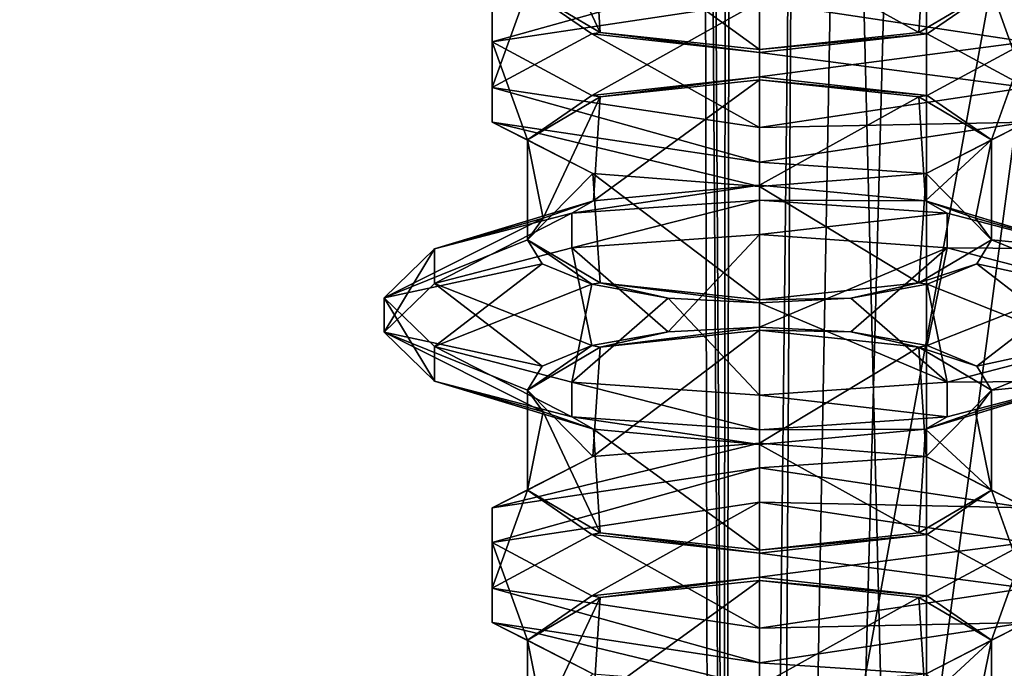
# Model space of a CAD drawing. Header units: millimetres. Extents: x -18.9 to 18.9, y -8.8 to 59.9.
# Tile 275 of 463: x 4.2 to 8.4, y 19.7 to 22.4. Entities that reach past the tile are written whole.
import ezdxf

# ---------------------------------------------------------------- set-up
doc = ezdxf.new("R2010")
doc.units = ezdxf.units.MM
doc.header["$LTSCALE"] = 65.185185
for name, color, linetype in [('1281', 7, 'CONTINUOUS'), ('1287', 7, 'CONTINUOUS'), ('1288', 7, 'CONTINUOUS'), ('1295', 7, 'CONTINUOUS'), ('2925', 7, 'CONTINUOUS'), ('2926', 7, 'CONTINUOUS'), ('2927', 7, 'CONTINUOUS'), ('2928', 7, 'CONTINUOUS'), ('2929', 7, 'CONTINUOUS'), ('2930', 7, 'CONTINUOUS'), ('2931', 7, 'CONTINUOUS'), ('2932', 7, 'CONTINUOUS'), ('2947', 7, 'CONTINUOUS'), ('2951', 7, 'CONTINUOUS'), ('2952', 7, 'CONTINUOUS'), ('2953', 7, 'CONTINUOUS'), ('2954', 7, 'CONTINUOUS'), ('2979', 7, 'CONTINUOUS'), ('2980', 7, 'CONTINUOUS'), ('2981', 7, 'CONTINUOUS'), ('2982', 7, 'CONTINUOUS'), ('2983', 7, 'CONTINUOUS'), ('2984', 7, 'CONTINUOUS'), ('2990', 7, 'CONTINUOUS'), ('3013', 7, 'CONTINUOUS'), ('3014', 7, 'CONTINUOUS'), ('3015', 7, 'CONTINUOUS'), ('3016', 7, 'CONTINUOUS'), ('3017', 7, 'CONTINUOUS'), ('3018', 7, 'CONTINUOUS'), ('3019', 7, 'CONTINUOUS'), ('3020', 7, 'CONTINUOUS'), ('3021', 7, 'CONTINUOUS'), ('3022', 7, 'CONTINUOUS'), ('3023', 7, 'CONTINUOUS'), ('3024', 7, 'CONTINUOUS')]:
    doc.layers.add(name, color=color, linetype=linetype)

msp = doc.modelspace()

# ---------------------------------------------------------------- linework, layer by layer
at = {"layer": '1281', "color": 7, "linetype": 'Continuous'}
for points in [[(4.1534, 26.4569, -16.897), (4.2931, 26.4, -16.8621), (3.5677, -3.5, -17.0303), (4.1534, 26.4569, -16.897)], [(4.2931, 26.4, -16.8621), (9.0291, 26.4, -14.874), (3.5677, -3.5, -17.0303), (4.2931, 26.4, -16.8621)], [(3.5677, -3.5, -17.0303), (9.0291, 26.4, -14.874), (9.0598, -3.5, -14.8553), (3.5677, -3.5, -17.0303)]]:
    msp.add_3dface(points, dxfattribs=at)
at = {"layer": '1287', "color": 7, "linetype": 'Continuous'}
for points in [[(7.1086, 32.4, 8.3562), (7.1086, 29.8178, 8.3562), (7.3235, -3.5, 7.2708), (7.1086, 32.4, 8.3562)], [(7.5416, 32.4, 6.846), (7.1086, 32.4, 8.3562), (7.3235, -3.5, 7.2708), (7.5416, 32.4, 6.846)], [(8.432, -3.5, 5.9497), (7.5416, 32.4, 6.846), (7.3235, -3.5, 7.2708), (8.432, -3.5, 5.9497)], [(8.7092, 32.4, 5.7947), (7.5416, 32.4, 6.846), (8.432, -3.5, 5.9497), (8.7092, 32.4, 5.7947)], [(7.1086, 29.8178, 8.3562), (7.2136, 29.4592, 9.1227), (7.1795, -3.5, 8.9873), (7.1086, 29.8178, 8.3562)], [(7.3235, -3.5, 7.2708), (7.1086, 29.8178, 8.3562), (7.1795, -3.5, 8.9873), (7.3235, -3.5, 7.2708)], [(7.2136, 29.4592, 9.1227), (7.2325, 29.4323, 9.1875), (7.1795, -3.5, 8.9873), (7.2136, 29.4592, 9.1227)], [(7.2325, 29.4323, 9.1875), (7.5455, 29.241, 9.8726), (7.1795, -3.5, 8.9873), (7.2325, 29.4323, 9.1875)], [(7.5455, 29.241, 9.8726), (7.7685, 29.2165, 10.18), (7.1795, -3.5, 8.9873), (7.5455, 29.241, 9.8726)], [(7.7685, 29.2165, 10.18), (8.0516, 29.1905, 10.4742), (7.1795, -3.5, 8.9873), (7.7685, 29.2165, 10.18)], [(8.0516, 29.1905, 10.4742), (8.0516, -3.5, 10.4742), (7.1795, -3.5, 8.9873), (8.0516, 29.1905, 10.4742)]]:
    msp.add_3dface(points, dxfattribs=at)
at = {"layer": '1288', "color": 7, "linetype": 'Continuous'}
for points in [[(8.0516, -3.5, 10.4742), (8.0516, 29.1905, 10.4742), (10.7699, -3.5, 12.9218), (8.0516, -3.5, 10.4742)], [(8.0516, 29.1905, 10.4742), (9.2835, 29.0956, 11.5834), (10.7699, -3.5, 12.9218), (8.0516, 29.1905, 10.4742)]]:
    msp.add_3dface(points, dxfattribs=at)
at = {"layer": '1295', "color": 7, "linetype": 'Continuous'}
for points in [[(-1.389, -3.5, 17.3445), (5.0224, -3.5, 16.6594), (3.603, 26.4, 17.0228), (-1.389, -3.5, 17.3445)], [(5.0224, -3.5, 16.6594), (9.021, 26.4, 14.8789), (3.603, 26.4, 17.0228), (5.0224, -3.5, 16.6594)], [(5.0224, -3.5, 16.6594), (10.7441, -3.5, 13.6867), (9.021, 26.4, 14.8789), (5.0224, -3.5, 16.6594)]]:
    msp.add_3dface(points, dxfattribs=at)
at = {"layer": '2925', "color": 7, "linetype": 'Continuous'}
for points in [[(7.35, 21.694, -13.1832), (7.35, 22.1363, -13.1832), (8.019, 22.0647, -12.9174), (7.35, 21.694, -13.1832)], [(7.35, 21.694, -13.1832), (8.019, 22.0647, -12.9174), (8.0473, 21.6294, -12.8897), (7.35, 21.694, -13.1832)], [(8.019, 22.0647, -12.9174), (8.3241, 21.885, -12.2499), (8.0473, 21.6294, -12.8897), (8.019, 22.0647, -12.9174)], [(8.3241, 21.885, -12.2499), (8.2575, 21.5565, -12.5647), (8.0473, 21.6294, -12.8897), (8.3241, 21.885, -12.2499)], [(8.3241, 21.465, -12.1665), (8.3241, 21.885, -12.2499), (8.0496, 21.7441, -11.5291), (8.3241, 21.465, -12.1665)], [(8.3241, 21.885, -12.2499), (8.3241, 21.465, -12.1665), (8.2575, 21.5565, -12.5647), (8.3241, 21.885, -12.2499)], [(7.35, 21.6885, -11.2332), (8.019, 21.2853, -11.4989), (8.0496, 21.7441, -11.5291), (7.35, 21.6885, -11.2332)], [(8.019, 21.2853, -11.4989), (8.3241, 21.465, -12.1665), (8.0496, 21.7441, -11.5291), (8.019, 21.2853, -11.4989)], [(7.35, 21.6885, -11.2332), (7.35, 21.2137, -11.2332), (8.019, 21.2853, -11.4989), (7.35, 21.6885, -11.2332)]]:
    msp.add_3dface(points, dxfattribs=at)
at = {"layer": '2926', "color": 7, "linetype": 'Continuous'}
for points in [[(7.35, 22.4642, -13.4782), (8.4715, 22.4408, -12.8139), (8.4715, 22.2959, -12.8529), (7.35, 22.4642, -13.4782)], [(8.4715, 22.1041, -11.5635), (7.35, 21.9358, -10.9382), (8.4715, 21.9592, -11.6025), (8.4715, 22.1041, -11.5635)], [(7.35, 21.9358, -10.9382), (7.35, 21.7909, -10.9772), (8.4715, 21.9592, -11.6025), (7.35, 21.9358, -10.9382)]]:
    msp.add_3dface(points, dxfattribs=at)
at = {"layer": '2927', "color": 7, "linetype": 'Continuous'}
for points in [[(7.35, 22.1493, -13.2316), (7.35, 22.4642, -13.4782), (8.4715, 22.2959, -12.8529), (7.35, 22.1493, -13.2316)], [(8.054, 22.0712, -12.9414), (7.35, 22.1493, -13.2316), (8.4715, 22.2959, -12.8529), (8.054, 22.0712, -12.9414)], [(8.3241, 21.885, -12.2499), (8.054, 22.0712, -12.9414), (8.4715, 22.2959, -12.8529), (8.3241, 21.885, -12.2499)], [(8.4715, 21.9592, -11.6025), (8.3241, 21.885, -12.2499), (8.4715, 22.2959, -12.8529), (8.4715, 21.9592, -11.6025)], [(7.35, 21.7909, -10.9772), (8.0496, 21.7441, -11.5291), (8.4715, 21.9592, -11.6025), (7.35, 21.7909, -10.9772)], [(8.0496, 21.7441, -11.5291), (8.3241, 21.885, -12.2499), (8.4715, 21.9592, -11.6025), (8.0496, 21.7441, -11.5291)], [(7.35, 21.7909, -10.9772), (7.35, 21.6885, -11.2332), (8.0496, 21.7441, -11.5291), (7.35, 21.7909, -10.9772)]]:
    msp.add_3dface(points, dxfattribs=at)
at = {"layer": '2928', "color": 7, "linetype": 'Continuous'}
for points in [[(8.3241, 22.515, -12.1665), (8.054, 22.3288, -11.475), (8.4715, 22.1041, -11.5635), (8.3241, 22.515, -12.1665)], [(8.4715, 22.4408, -12.8139), (8.3241, 22.515, -12.1665), (8.4715, 22.1041, -11.5635), (8.4715, 22.4408, -12.8139)], [(8.054, 22.3288, -11.475), (7.35, 22.2507, -11.1848), (8.4715, 22.1041, -11.5635), (8.054, 22.3288, -11.475)], [(7.35, 22.2507, -11.1848), (7.35, 21.9358, -10.9382), (8.4715, 22.1041, -11.5635), (7.35, 22.2507, -11.1848)]]:
    msp.add_3dface(points, dxfattribs=at)
at = {"layer": '2929', "color": 7, "linetype": 'Continuous'}
for points in [[(7.35, 19.594, -13.1832), (7.35, 20.0363, -13.1832), (8.019, 19.9647, -12.9174), (7.35, 19.594, -13.1832)], [(7.35, 19.594, -13.1832), (8.019, 19.9647, -12.9174), (8.0473, 19.5294, -12.8897), (7.35, 19.594, -13.1832)], [(8.019, 19.9647, -12.9174), (8.3241, 19.785, -12.2499), (8.0473, 19.5294, -12.8897), (8.019, 19.9647, -12.9174)], [(8.3241, 19.785, -12.2499), (8.2575, 19.4565, -12.5647), (8.0473, 19.5294, -12.8897), (8.3241, 19.785, -12.2499)], [(8.3241, 19.365, -12.1665), (8.3241, 19.785, -12.2499), (8.0496, 19.6441, -11.5291), (8.3241, 19.365, -12.1665)], [(8.3241, 19.785, -12.2499), (8.3241, 19.365, -12.1665), (8.2575, 19.4565, -12.5647), (8.3241, 19.785, -12.2499)]]:
    msp.add_3dface(points, dxfattribs=at)
at = {"layer": '2930', "color": 7, "linetype": 'Continuous'}
for points in [[(7.35, 20.3642, -13.4782), (7.35, 20.5091, -13.4392), (8.4715, 20.3408, -12.8139), (7.35, 20.3642, -13.4782)], [(7.35, 20.3642, -13.4782), (8.4715, 20.3408, -12.8139), (8.4715, 20.1959, -12.8529), (7.35, 20.3642, -13.4782)], [(8.4715, 20.0041, -11.5635), (7.35, 19.8358, -10.9382), (8.4715, 19.8592, -11.6025), (8.4715, 20.0041, -11.5635)], [(7.35, 19.8358, -10.9382), (7.35, 19.6909, -10.9772), (8.4715, 19.8592, -11.6025), (7.35, 19.8358, -10.9382)]]:
    msp.add_3dface(points, dxfattribs=at)
at = {"layer": '2931', "color": 7, "linetype": 'Continuous'}
for points in [[(7.35, 20.0493, -13.2316), (7.35, 20.3642, -13.4782), (8.4715, 20.1959, -12.8529), (7.35, 20.0493, -13.2316)], [(8.054, 19.9712, -12.9414), (7.35, 20.0493, -13.2316), (8.4715, 20.1959, -12.8529), (8.054, 19.9712, -12.9414)], [(8.3241, 19.785, -12.2499), (8.054, 19.9712, -12.9414), (8.4715, 20.1959, -12.8529), (8.3241, 19.785, -12.2499)], [(8.4715, 19.8592, -11.6025), (8.3241, 19.785, -12.2499), (8.4715, 20.1959, -12.8529), (8.4715, 19.8592, -11.6025)], [(7.35, 19.6909, -10.9772), (8.0496, 19.6441, -11.5291), (8.4715, 19.8592, -11.6025), (7.35, 19.6909, -10.9772)], [(8.0496, 19.6441, -11.5291), (8.3241, 19.785, -12.2499), (8.4715, 19.8592, -11.6025), (8.0496, 19.6441, -11.5291)], [(7.35, 19.6909, -10.9772), (7.35, 19.5885, -11.2332), (8.0496, 19.6441, -11.5291), (7.35, 19.6909, -10.9772)]]:
    msp.add_3dface(points, dxfattribs=at)
at = {"layer": '2932', "color": 7, "linetype": 'Continuous'}
for points in [[(7.35, 20.5091, -13.4392), (7.35, 20.6115, -13.1832), (8.0496, 20.5559, -12.8873), (7.35, 20.5091, -13.4392)], [(7.35, 20.5091, -13.4392), (8.0496, 20.5559, -12.8873), (8.4715, 20.3408, -12.8139), (7.35, 20.5091, -13.4392)], [(8.0496, 20.5559, -12.8873), (8.3241, 20.415, -12.1665), (8.4715, 20.3408, -12.8139), (8.0496, 20.5559, -12.8873)], [(8.3241, 20.415, -12.1665), (8.054, 20.2288, -11.475), (8.4715, 20.0041, -11.5635), (8.3241, 20.415, -12.1665)], [(8.4715, 20.3408, -12.8139), (8.3241, 20.415, -12.1665), (8.4715, 20.0041, -11.5635), (8.4715, 20.3408, -12.8139)], [(8.054, 20.2288, -11.475), (7.35, 20.1507, -11.1848), (8.4715, 20.0041, -11.5635), (8.054, 20.2288, -11.475)], [(7.35, 20.1507, -11.1848), (7.35, 19.8358, -10.9382), (8.4715, 20.0041, -11.5635), (7.35, 20.1507, -11.1848)]]:
    msp.add_3dface(points, dxfattribs=at)
at = {"layer": '2947', "color": 7, "linetype": 'Continuous'}
for points in [[(7.35, 22.706, -11.2332), (8.019, 22.3353, -11.4989), (8.0473, 22.7706, -11.5267), (7.35, 22.706, -11.2332)], [(8.019, 22.3353, -11.4989), (8.3241, 22.515, -12.1665), (8.0473, 22.7706, -11.5267), (8.019, 22.3353, -11.4989)], [(7.35, 22.2637, -11.2332), (8.019, 22.3353, -11.4989), (7.35, 22.706, -11.2332), (7.35, 22.2637, -11.2332)]]:
    msp.add_3dface(points, dxfattribs=at)
at = {"layer": '2951', "color": 7, "linetype": 'Continuous'}
for points in [[(7.35, 20.6115, -13.1832), (7.35, 21.0863, -13.1832), (8.019, 21.0147, -12.9174), (7.35, 20.6115, -13.1832)], [(7.35, 20.6115, -13.1832), (8.019, 21.0147, -12.9174), (8.0496, 20.5559, -12.8873), (7.35, 20.6115, -13.1832)], [(8.019, 21.0147, -12.9174), (8.3241, 20.835, -12.2499), (8.0496, 20.5559, -12.8873), (8.019, 21.0147, -12.9174)], [(8.3241, 20.835, -12.2499), (8.3241, 20.415, -12.1665), (8.0496, 20.5559, -12.8873), (8.3241, 20.835, -12.2499)], [(8.3241, 20.415, -12.1665), (8.3241, 20.835, -12.2499), (8.2575, 20.7435, -11.8517), (8.3241, 20.415, -12.1665)], [(8.3241, 20.415, -12.1665), (8.2575, 20.7435, -11.8517), (8.0473, 20.6706, -11.5267), (8.3241, 20.415, -12.1665)], [(7.35, 20.606, -11.2332), (8.019, 20.2353, -11.4989), (8.0473, 20.6706, -11.5267), (7.35, 20.606, -11.2332)], [(8.019, 20.2353, -11.4989), (8.3241, 20.415, -12.1665), (8.0473, 20.6706, -11.5267), (8.019, 20.2353, -11.4989)], [(7.35, 20.1637, -11.2332), (8.019, 20.2353, -11.4989), (7.35, 20.606, -11.2332), (7.35, 20.1637, -11.2332)]]:
    msp.add_3dface(points, dxfattribs=at)
at = {"layer": '2952', "color": 7, "linetype": 'Continuous'}
for points in [[(7.35, 21.487, -13.7485), (7.35, 21.6319, -13.7095), (8.1375, 21.577, -13.5058), (7.35, 21.487, -13.7485)], [(7.35, 21.487, -13.7485), (8.1375, 21.577, -13.5058), (8.1375, 21.4322, -13.5448), (7.35, 21.487, -13.7485)], [(8.1375, 21.577, -13.5058), (8.714, 21.4272, -12.9491), (8.1375, 21.4322, -13.5448), (8.1375, 21.577, -13.5058)], [(8.714, 21.4272, -12.9491), (8.714, 21.2823, -12.9881), (8.1375, 21.4322, -13.5448), (8.714, 21.4272, -12.9491)], [(8.714, 21.0177, -11.4283), (8.1375, 20.8678, -10.8716), (8.714, 20.8728, -11.4673), (8.714, 21.0177, -11.4283)], [(8.1375, 20.8678, -10.8716), (7.35, 20.813, -10.6679), (8.1375, 20.723, -10.9106), (8.1375, 20.8678, -10.8716)], [(8.1375, 20.8678, -10.8716), (8.1375, 20.723, -10.9106), (8.714, 20.8728, -11.4673), (8.1375, 20.8678, -10.8716)], [(7.35, 20.813, -10.6679), (7.35, 20.6681, -10.7068), (8.1375, 20.723, -10.9106), (7.35, 20.813, -10.6679)]]:
    msp.add_3dface(points, dxfattribs=at)
at = {"layer": '2953', "color": 7, "linetype": 'Continuous'}
for points in [[(7.35, 21.0993, -13.2316), (7.35, 21.487, -13.7485), (8.1375, 21.4322, -13.5448), (7.35, 21.0993, -13.2316)], [(7.7331, 21.0789, -13.1558), (7.35, 21.0993, -13.2316), (8.1375, 21.4322, -13.5448), (7.7331, 21.0789, -13.1558)], [(8.054, 21.0212, -12.9414), (7.7331, 21.0789, -13.1558), (8.1375, 21.4322, -13.5448), (8.054, 21.0212, -12.9414)], [(8.714, 21.2823, -12.9881), (8.054, 21.0212, -12.9414), (8.1375, 21.4322, -13.5448), (8.714, 21.2823, -12.9881)], [(8.2621, 20.9354, -12.6227), (8.054, 21.0212, -12.9414), (8.714, 21.2823, -12.9881), (8.2621, 20.9354, -12.6227)], [(8.925, 21.0776, -12.2277), (8.2621, 20.9354, -12.6227), (8.714, 21.2823, -12.9881), (8.925, 21.0776, -12.2277)], [(8.3241, 20.835, -12.2499), (8.2621, 20.9354, -12.6227), (8.925, 21.0776, -12.2277), (8.3241, 20.835, -12.2499)], [(8.714, 20.8728, -11.4673), (8.3241, 20.835, -12.2499), (8.925, 21.0776, -12.2277), (8.714, 20.8728, -11.4673)], [(8.0473, 20.6706, -11.5267), (8.2575, 20.7435, -11.8517), (8.714, 20.8728, -11.4673), (8.0473, 20.6706, -11.5267)], [(8.1375, 20.723, -10.9106), (8.0473, 20.6706, -11.5267), (8.714, 20.8728, -11.4673), (8.1375, 20.723, -10.9106)], [(8.2575, 20.7435, -11.8517), (8.3241, 20.835, -12.2499), (8.714, 20.8728, -11.4673), (8.2575, 20.7435, -11.8517)], [(7.35, 20.6681, -10.7068), (8.0473, 20.6706, -11.5267), (8.1375, 20.723, -10.9106), (7.35, 20.6681, -10.7068)], [(7.35, 20.6681, -10.7068), (7.35, 20.606, -11.2332), (8.0473, 20.6706, -11.5267), (7.35, 20.6681, -10.7068)]]:
    msp.add_3dface(points, dxfattribs=at)
at = {"layer": '2954', "color": 7, "linetype": 'Continuous'}
for points in [[(7.35, 21.6319, -13.7095), (7.35, 21.694, -13.1832), (8.0473, 21.6294, -12.8897), (7.35, 21.6319, -13.7095)], [(8.1375, 21.577, -13.5058), (7.35, 21.6319, -13.7095), (8.0473, 21.6294, -12.8897), (8.1375, 21.577, -13.5058)], [(8.714, 21.4272, -12.9491), (8.1375, 21.577, -13.5058), (8.0473, 21.6294, -12.8897), (8.714, 21.4272, -12.9491)], [(8.2575, 21.5565, -12.5647), (8.714, 21.4272, -12.9491), (8.0473, 21.6294, -12.8897), (8.2575, 21.5565, -12.5647)], [(8.3241, 21.465, -12.1665), (8.714, 21.4272, -12.9491), (8.2575, 21.5565, -12.5647), (8.3241, 21.465, -12.1665)], [(8.3241, 21.465, -12.1665), (8.2621, 21.3646, -11.7937), (8.925, 21.2224, -12.1887), (8.3241, 21.465, -12.1665)], [(8.714, 21.4272, -12.9491), (8.3241, 21.465, -12.1665), (8.925, 21.2224, -12.1887), (8.714, 21.4272, -12.9491)], [(8.2621, 21.3646, -11.7937), (8.054, 21.2788, -11.475), (8.714, 21.0177, -11.4283), (8.2621, 21.3646, -11.7937)], [(8.925, 21.2224, -12.1887), (8.2621, 21.3646, -11.7937), (8.714, 21.0177, -11.4283), (8.925, 21.2224, -12.1887)], [(8.054, 21.2788, -11.475), (7.7331, 21.2211, -11.2606), (8.1375, 20.8678, -10.8716), (8.054, 21.2788, -11.475)], [(8.714, 21.0177, -11.4283), (8.054, 21.2788, -11.475), (8.1375, 20.8678, -10.8716), (8.714, 21.0177, -11.4283)], [(7.7331, 21.2211, -11.2606), (7.35, 21.2007, -11.1848), (8.1375, 20.8678, -10.8716), (7.7331, 21.2211, -11.2606)], [(7.35, 21.2007, -11.1848), (7.35, 20.813, -10.6679), (8.1375, 20.8678, -10.8716), (7.35, 21.2007, -11.1848)]]:
    msp.add_3dface(points, dxfattribs=at)
at = {"layer": '2979', "color": 7, "linetype": 'Continuous'}
for points in [[(6.6529, 21.6294, -12.8899), (7.35, 21.694, -13.1832), (6.5625, 21.577, -13.5058), (6.6529, 21.6294, -12.8899)], [(7.35, 21.694, -13.1832), (7.35, 21.6319, -13.7095), (6.5625, 21.577, -13.5058), (7.35, 21.694, -13.1832)], [(6.4422, 21.5563, -12.5638), (6.6529, 21.6294, -12.8899), (5.986, 21.4272, -12.9491), (6.4422, 21.5563, -12.5638)], [(6.6529, 21.6294, -12.8899), (6.5625, 21.577, -13.5058), (5.986, 21.4272, -12.9491), (6.6529, 21.6294, -12.8899)], [(6.3759, 21.465, -12.1665), (6.4422, 21.5563, -12.5638), (5.775, 21.2224, -12.1887), (6.3759, 21.465, -12.1665)], [(6.4422, 21.5563, -12.5638), (5.986, 21.4272, -12.9491), (5.775, 21.2224, -12.1887), (6.4422, 21.5563, -12.5638)], [(6.4379, 21.3646, -11.7937), (6.3759, 21.465, -12.1665), (5.775, 21.2224, -12.1887), (6.4379, 21.3646, -11.7937)], [(6.4379, 21.3646, -11.7937), (5.775, 21.2224, -12.1887), (5.986, 21.0177, -11.4283), (6.4379, 21.3646, -11.7937)], [(6.646, 21.2788, -11.475), (6.4379, 21.3646, -11.7937), (5.986, 21.0177, -11.4283), (6.646, 21.2788, -11.475)], [(6.646, 21.2788, -11.475), (5.986, 21.0177, -11.4283), (6.5625, 20.8678, -10.8716), (6.646, 21.2788, -11.475)], [(6.9669, 21.2211, -11.2606), (6.646, 21.2788, -11.475), (6.5625, 20.8678, -10.8716), (6.9669, 21.2211, -11.2606)], [(6.9669, 21.2211, -11.2606), (6.5625, 20.8678, -10.8716), (7.35, 20.813, -10.6679), (6.9669, 21.2211, -11.2606)], [(7.35, 21.2007, -11.1848), (6.9669, 21.2211, -11.2606), (7.35, 20.813, -10.6679), (7.35, 21.2007, -11.1848)]]:
    msp.add_3dface(points, dxfattribs=at)
at = {"layer": '2980', "color": 7, "linetype": 'Continuous'}
for points in [[(7.35, 21.487, -13.7485), (6.9669, 21.0789, -13.1558), (6.5625, 21.4322, -13.5448), (7.35, 21.487, -13.7485)], [(7.35, 21.0993, -13.2316), (6.9669, 21.0789, -13.1558), (7.35, 21.487, -13.7485), (7.35, 21.0993, -13.2316)], [(6.646, 21.0212, -12.9414), (5.986, 21.2823, -12.9881), (6.5625, 21.4322, -13.5448), (6.646, 21.0212, -12.9414)], [(6.9669, 21.0789, -13.1558), (6.646, 21.0212, -12.9414), (6.5625, 21.4322, -13.5448), (6.9669, 21.0789, -13.1558)], [(6.4379, 20.9354, -12.6227), (5.775, 21.0776, -12.2277), (5.986, 21.2823, -12.9881), (6.4379, 20.9354, -12.6227)], [(6.646, 21.0212, -12.9414), (6.4379, 20.9354, -12.6227), (5.986, 21.2823, -12.9881), (6.646, 21.0212, -12.9414)], [(6.3759, 20.835, -12.2499), (6.4422, 20.7437, -11.8526), (5.775, 21.0776, -12.2277), (6.3759, 20.835, -12.2499)], [(6.4379, 20.9354, -12.6227), (6.3759, 20.835, -12.2499), (5.775, 21.0776, -12.2277), (6.4379, 20.9354, -12.6227)], [(6.4422, 20.7437, -11.8526), (5.986, 20.8728, -11.4673), (5.775, 21.0776, -12.2277), (6.4422, 20.7437, -11.8526)], [(6.4422, 20.7437, -11.8526), (6.6529, 20.6706, -11.5265), (5.986, 20.8728, -11.4673), (6.4422, 20.7437, -11.8526)], [(6.6529, 20.6706, -11.5265), (6.5625, 20.723, -10.9106), (5.986, 20.8728, -11.4673), (6.6529, 20.6706, -11.5265)], [(6.6529, 20.6706, -11.5265), (7.35, 20.606, -11.2332), (6.5625, 20.723, -10.9106), (6.6529, 20.6706, -11.5265)], [(7.35, 20.606, -11.2332), (7.35, 20.6681, -10.7068), (6.5625, 20.723, -10.9106), (7.35, 20.606, -11.2332)]]:
    msp.add_3dface(points, dxfattribs=at)
at = {"layer": '2981', "color": 7, "linetype": 'Continuous'}
for points in [[(7.35, 21.6319, -13.7095), (7.35, 21.487, -13.7485), (6.5625, 21.4322, -13.5448), (7.35, 21.6319, -13.7095)], [(6.5625, 21.577, -13.5058), (7.35, 21.6319, -13.7095), (6.5625, 21.4322, -13.5448), (6.5625, 21.577, -13.5058)], [(5.986, 21.4272, -12.9491), (6.5625, 21.577, -13.5058), (5.986, 21.2823, -12.9881), (5.986, 21.4272, -12.9491)], [(5.986, 21.2823, -12.9881), (6.5625, 21.577, -13.5058), (6.5625, 21.4322, -13.5448), (5.986, 21.2823, -12.9881)], [(5.775, 21.2224, -12.1887), (5.986, 21.4272, -12.9491), (5.775, 21.0776, -12.2277), (5.775, 21.2224, -12.1887)], [(5.775, 21.0776, -12.2277), (5.986, 21.4272, -12.9491), (5.986, 21.2823, -12.9881), (5.775, 21.0776, -12.2277)], [(5.986, 21.0177, -11.4283), (5.775, 21.2224, -12.1887), (5.986, 20.8728, -11.4673), (5.986, 21.0177, -11.4283)], [(5.986, 20.8728, -11.4673), (5.775, 21.2224, -12.1887), (5.775, 21.0776, -12.2277), (5.986, 20.8728, -11.4673)], [(6.5625, 20.8678, -10.8716), (5.986, 21.0177, -11.4283), (6.5625, 20.723, -10.9106), (6.5625, 20.8678, -10.8716)], [(6.5625, 20.723, -10.9106), (5.986, 21.0177, -11.4283), (5.986, 20.8728, -11.4673), (6.5625, 20.723, -10.9106)], [(7.35, 20.813, -10.6679), (6.5625, 20.8678, -10.8716), (7.35, 20.6681, -10.7068), (7.35, 20.813, -10.6679)], [(7.35, 20.6681, -10.7068), (6.5625, 20.8678, -10.8716), (6.5625, 20.723, -10.9106), (7.35, 20.6681, -10.7068)]]:
    msp.add_3dface(points, dxfattribs=at)
at = {"layer": '2982', "color": 7, "linetype": 'Continuous'}
for points in [[(7.35, 21.0863, -13.1832), (6.6812, 21.0148, -12.9176), (7.35, 21.0993, -13.2316), (7.35, 21.0863, -13.1832)], [(7.35, 21.0993, -13.2316), (6.6812, 21.0148, -12.9176), (6.9669, 21.0789, -13.1558), (7.35, 21.0993, -13.2316)], [(7.7331, 21.0789, -13.1558), (7.35, 21.0863, -13.1832), (7.35, 21.0993, -13.2316), (7.7331, 21.0789, -13.1558)], [(8.019, 21.0147, -12.9174), (7.35, 21.0863, -13.1832), (7.7331, 21.0789, -13.1558), (8.019, 21.0147, -12.9174)], [(6.9669, 21.0789, -13.1558), (6.6812, 21.0148, -12.9176), (6.646, 21.0212, -12.9414), (6.9669, 21.0789, -13.1558)], [(8.054, 21.0212, -12.9414), (8.019, 21.0147, -12.9174), (7.7331, 21.0789, -13.1558), (8.054, 21.0212, -12.9414)], [(6.6812, 21.0148, -12.9176), (6.3759, 20.835, -12.2499), (6.646, 21.0212, -12.9414), (6.6812, 21.0148, -12.9176)], [(6.646, 21.0212, -12.9414), (6.3759, 20.835, -12.2499), (6.4379, 20.9354, -12.6227), (6.646, 21.0212, -12.9414)], [(8.2621, 20.9354, -12.6227), (8.019, 21.0147, -12.9174), (8.054, 21.0212, -12.9414), (8.2621, 20.9354, -12.6227)], [(8.3241, 20.835, -12.2499), (8.019, 21.0147, -12.9174), (8.2621, 20.9354, -12.6227), (8.3241, 20.835, -12.2499)]]:
    msp.add_3dface(points, dxfattribs=at)
at = {"layer": '2983', "color": 7, "linetype": 'Continuous'}
for points in [[(6.6812, 21.2852, -11.4988), (6.3759, 21.465, -12.1665), (6.646, 21.2788, -11.475), (6.6812, 21.2852, -11.4988)], [(6.646, 21.2788, -11.475), (6.3759, 21.465, -12.1665), (6.4379, 21.3646, -11.7937), (6.646, 21.2788, -11.475)], [(8.3241, 21.465, -12.1665), (8.019, 21.2853, -11.4989), (8.2621, 21.3646, -11.7937), (8.3241, 21.465, -12.1665)], [(8.2621, 21.3646, -11.7937), (8.019, 21.2853, -11.4989), (8.054, 21.2788, -11.475), (8.2621, 21.3646, -11.7937)], [(6.9669, 21.2211, -11.2606), (6.6812, 21.2852, -11.4988), (6.646, 21.2788, -11.475), (6.9669, 21.2211, -11.2606)], [(7.35, 21.2137, -11.2332), (6.6812, 21.2852, -11.4988), (7.35, 21.2007, -11.1848), (7.35, 21.2137, -11.2332)], [(7.35, 21.2007, -11.1848), (6.6812, 21.2852, -11.4988), (6.9669, 21.2211, -11.2606), (7.35, 21.2007, -11.1848)], [(8.019, 21.2853, -11.4989), (7.35, 21.2137, -11.2332), (7.7331, 21.2211, -11.2606), (8.019, 21.2853, -11.4989)], [(8.054, 21.2788, -11.475), (8.019, 21.2853, -11.4989), (7.7331, 21.2211, -11.2606), (8.054, 21.2788, -11.475)], [(7.7331, 21.2211, -11.2606), (7.35, 21.2137, -11.2332), (7.35, 21.2007, -11.1848), (7.7331, 21.2211, -11.2606)]]:
    msp.add_3dface(points, dxfattribs=at)
at = {"layer": '2984', "color": 7, "linetype": 'Continuous'}
for points in [[(7.35, 20.6115, -13.1832), (6.6511, 20.556, -12.8881), (7.35, 21.0863, -13.1832), (7.35, 20.6115, -13.1832)], [(7.35, 21.0863, -13.1832), (6.6511, 20.556, -12.8881), (6.6812, 21.0148, -12.9176), (7.35, 21.0863, -13.1832)], [(6.6812, 21.0148, -12.9176), (6.6511, 20.556, -12.8881), (6.3759, 20.835, -12.2499), (6.6812, 21.0148, -12.9176)], [(6.6511, 20.556, -12.8881), (6.3759, 20.415, -12.1665), (6.3759, 20.835, -12.2499), (6.6511, 20.556, -12.8881)], [(6.3759, 20.835, -12.2499), (6.3759, 20.415, -12.1665), (6.4422, 20.7437, -11.8526), (6.3759, 20.835, -12.2499)], [(6.3759, 20.415, -12.1665), (6.6812, 20.2352, -11.4988), (6.4422, 20.7437, -11.8526), (6.3759, 20.415, -12.1665)], [(6.4422, 20.7437, -11.8526), (6.6812, 20.2352, -11.4988), (6.6529, 20.6706, -11.5265), (6.4422, 20.7437, -11.8526)], [(6.6812, 20.2352, -11.4988), (7.35, 20.1637, -11.2332), (6.6529, 20.6706, -11.5265), (6.6812, 20.2352, -11.4988)], [(6.6529, 20.6706, -11.5265), (7.35, 20.1637, -11.2332), (7.35, 20.606, -11.2332), (6.6529, 20.6706, -11.5265)]]:
    msp.add_3dface(points, dxfattribs=at)
at = {"layer": '2990', "color": 7, "linetype": 'Continuous'}
for points in [[(6.3759, 22.515, -12.1665), (6.6812, 22.3352, -11.4988), (6.4422, 22.8437, -11.8526), (6.3759, 22.515, -12.1665)], [(6.4422, 22.8437, -11.8526), (6.6812, 22.3352, -11.4988), (6.6529, 22.7706, -11.5265), (6.4422, 22.8437, -11.8526)], [(6.6812, 22.3352, -11.4988), (7.35, 22.2637, -11.2332), (6.6529, 22.7706, -11.5265), (6.6812, 22.3352, -11.4988)], [(6.6529, 22.7706, -11.5265), (7.35, 22.2637, -11.2332), (7.35, 22.706, -11.2332), (6.6529, 22.7706, -11.5265)]]:
    msp.add_3dface(points, dxfattribs=at)
at = {"layer": '3013', "color": 7, "linetype": 'Continuous'}
for points in [[(7.35, 20.5091, -13.4392), (6.2285, 20.3408, -12.8139), (7.35, 20.6115, -13.1832), (7.35, 20.5091, -13.4392)], [(7.35, 20.6115, -13.1832), (6.2285, 20.3408, -12.8139), (6.6511, 20.556, -12.8881), (7.35, 20.6115, -13.1832)], [(6.2285, 20.3408, -12.8139), (6.3759, 20.415, -12.1665), (6.6511, 20.556, -12.8881), (6.2285, 20.3408, -12.8139)], [(6.646, 20.2288, -11.475), (6.3759, 20.415, -12.1665), (6.2285, 20.0041, -11.5635), (6.646, 20.2288, -11.475)], [(6.3759, 20.415, -12.1665), (6.2285, 20.3408, -12.8139), (6.2285, 20.0041, -11.5635), (6.3759, 20.415, -12.1665)], [(6.646, 20.2288, -11.475), (6.2285, 20.0041, -11.5635), (7.35, 19.8358, -10.9382), (6.646, 20.2288, -11.475)], [(7.35, 20.1507, -11.1848), (6.646, 20.2288, -11.475), (7.35, 19.8358, -10.9382), (7.35, 20.1507, -11.1848)]]:
    msp.add_3dface(points, dxfattribs=at)
at = {"layer": '3014', "color": 7, "linetype": 'Continuous'}
for points in [[(7.35, 20.3642, -13.4782), (6.646, 19.9712, -12.9414), (6.2285, 20.1959, -12.8529), (7.35, 20.3642, -13.4782)], [(7.35, 20.0493, -13.2316), (6.646, 19.9712, -12.9414), (7.35, 20.3642, -13.4782), (7.35, 20.0493, -13.2316)], [(6.646, 19.9712, -12.9414), (6.3759, 19.785, -12.2499), (6.2285, 20.1959, -12.8529), (6.646, 19.9712, -12.9414)], [(6.3759, 19.785, -12.2499), (6.2285, 19.8592, -11.6025), (6.2285, 20.1959, -12.8529), (6.3759, 19.785, -12.2499)], [(6.3759, 19.785, -12.2499), (6.6511, 19.644, -11.5283), (6.2285, 19.8592, -11.6025), (6.3759, 19.785, -12.2499)], [(6.6511, 19.644, -11.5283), (7.35, 19.5885, -11.2332), (6.2285, 19.8592, -11.6025), (6.6511, 19.644, -11.5283)], [(7.35, 19.5885, -11.2332), (7.35, 19.6909, -10.9772), (6.2285, 19.8592, -11.6025), (7.35, 19.5885, -11.2332)]]:
    msp.add_3dface(points, dxfattribs=at)
at = {"layer": '3015', "color": 7, "linetype": 'Continuous'}
for points in [[(7.35, 20.5091, -13.4392), (7.35, 20.3642, -13.4782), (6.2285, 20.1959, -12.8529), (7.35, 20.5091, -13.4392)], [(6.2285, 20.3408, -12.8139), (7.35, 20.5091, -13.4392), (6.2285, 20.1959, -12.8529), (6.2285, 20.3408, -12.8139)], [(6.2285, 20.0041, -11.5635), (6.2285, 20.3408, -12.8139), (6.2285, 19.8592, -11.6025), (6.2285, 20.0041, -11.5635)], [(6.2285, 19.8592, -11.6025), (6.2285, 20.3408, -12.8139), (6.2285, 20.1959, -12.8529), (6.2285, 19.8592, -11.6025)], [(7.35, 19.8358, -10.9382), (6.2285, 20.0041, -11.5635), (7.35, 19.6909, -10.9772), (7.35, 19.8358, -10.9382)], [(7.35, 19.6909, -10.9772), (6.2285, 20.0041, -11.5635), (6.2285, 19.8592, -11.6025), (7.35, 19.6909, -10.9772)]]:
    msp.add_3dface(points, dxfattribs=at)
at = {"layer": '3016', "color": 7, "linetype": 'Continuous'}
for points in [[(7.35, 20.0493, -13.2316), (6.6812, 19.9648, -12.9176), (6.646, 19.9712, -12.9414), (7.35, 20.0493, -13.2316)], [(7.35, 20.0363, -13.1832), (6.6812, 19.9648, -12.9176), (7.35, 20.0493, -13.2316), (7.35, 20.0363, -13.1832)], [(8.054, 19.9712, -12.9414), (7.35, 20.0363, -13.1832), (7.35, 20.0493, -13.2316), (8.054, 19.9712, -12.9414)], [(8.019, 19.9647, -12.9174), (7.35, 20.0363, -13.1832), (8.054, 19.9712, -12.9414), (8.019, 19.9647, -12.9174)], [(6.6812, 19.9648, -12.9176), (6.3759, 19.785, -12.2499), (6.646, 19.9712, -12.9414), (6.6812, 19.9648, -12.9176)], [(8.3241, 19.785, -12.2499), (8.019, 19.9647, -12.9174), (8.054, 19.9712, -12.9414), (8.3241, 19.785, -12.2499)]]:
    msp.add_3dface(points, dxfattribs=at)
at = {"layer": '3017', "color": 7, "linetype": 'Continuous'}
for points in [[(6.3759, 20.415, -12.1665), (6.646, 20.2288, -11.475), (6.6812, 20.2352, -11.4988), (6.3759, 20.415, -12.1665)], [(8.3241, 20.415, -12.1665), (8.019, 20.2353, -11.4989), (8.054, 20.2288, -11.475), (8.3241, 20.415, -12.1665)], [(6.646, 20.2288, -11.475), (7.35, 20.1507, -11.1848), (6.6812, 20.2352, -11.4988), (6.646, 20.2288, -11.475)], [(7.35, 20.1507, -11.1848), (7.35, 20.1637, -11.2332), (6.6812, 20.2352, -11.4988), (7.35, 20.1507, -11.1848)], [(8.019, 20.2353, -11.4989), (7.35, 20.1637, -11.2332), (8.054, 20.2288, -11.475), (8.019, 20.2353, -11.4989)], [(8.054, 20.2288, -11.475), (7.35, 20.1637, -11.2332), (7.35, 20.1507, -11.1848), (8.054, 20.2288, -11.475)]]:
    msp.add_3dface(points, dxfattribs=at)
at = {"layer": '3018', "color": 7, "linetype": 'Continuous'}
for points in [[(7.35, 20.0363, -13.1832), (7.35, 19.594, -13.1832), (6.6529, 19.5294, -12.8899), (7.35, 20.0363, -13.1832)], [(6.6812, 19.9648, -12.9176), (7.35, 20.0363, -13.1832), (6.6529, 19.5294, -12.8899), (6.6812, 19.9648, -12.9176)], [(6.3759, 19.785, -12.2499), (6.6812, 19.9648, -12.9176), (6.4422, 19.4563, -12.5638), (6.3759, 19.785, -12.2499)], [(6.4422, 19.4563, -12.5638), (6.6812, 19.9648, -12.9176), (6.6529, 19.5294, -12.8899), (6.4422, 19.4563, -12.5638)], [(6.6511, 19.644, -11.5283), (6.3759, 19.785, -12.2499), (6.3759, 19.365, -12.1665), (6.6511, 19.644, -11.5283)], [(6.3759, 19.365, -12.1665), (6.3759, 19.785, -12.2499), (6.4422, 19.4563, -12.5638), (6.3759, 19.365, -12.1665)]]:
    msp.add_3dface(points, dxfattribs=at)
at = {"layer": '3019', "color": 7, "linetype": 'Continuous'}
for points in [[(6.646, 22.3288, -11.475), (6.3759, 22.515, -12.1665), (6.2285, 22.1041, -11.5635), (6.646, 22.3288, -11.475)], [(6.3759, 22.515, -12.1665), (6.2285, 22.4408, -12.8139), (6.2285, 22.1041, -11.5635), (6.3759, 22.515, -12.1665)], [(6.646, 22.3288, -11.475), (6.2285, 22.1041, -11.5635), (7.35, 21.9358, -10.9382), (6.646, 22.3288, -11.475)], [(7.35, 22.2507, -11.1848), (6.646, 22.3288, -11.475), (7.35, 21.9358, -10.9382), (7.35, 22.2507, -11.1848)]]:
    msp.add_3dface(points, dxfattribs=at)
at = {"layer": '3020', "color": 7, "linetype": 'Continuous'}
for points in [[(7.35, 22.4642, -13.4782), (6.646, 22.0712, -12.9414), (6.2285, 22.2959, -12.8529), (7.35, 22.4642, -13.4782)], [(7.35, 22.1493, -13.2316), (6.646, 22.0712, -12.9414), (7.35, 22.4642, -13.4782), (7.35, 22.1493, -13.2316)], [(6.646, 22.0712, -12.9414), (6.3759, 21.885, -12.2499), (6.2285, 22.2959, -12.8529), (6.646, 22.0712, -12.9414)], [(6.3759, 21.885, -12.2499), (6.2285, 21.9592, -11.6025), (6.2285, 22.2959, -12.8529), (6.3759, 21.885, -12.2499)], [(6.3759, 21.885, -12.2499), (6.6511, 21.744, -11.5283), (6.2285, 21.9592, -11.6025), (6.3759, 21.885, -12.2499)], [(6.6511, 21.744, -11.5283), (7.35, 21.6885, -11.2332), (6.2285, 21.9592, -11.6025), (6.6511, 21.744, -11.5283)], [(7.35, 21.6885, -11.2332), (7.35, 21.7909, -10.9772), (6.2285, 21.9592, -11.6025), (7.35, 21.6885, -11.2332)]]:
    msp.add_3dface(points, dxfattribs=at)
at = {"layer": '3021', "color": 7, "linetype": 'Continuous'}
for points in [[(7.35, 22.6091, -13.4392), (7.35, 22.4642, -13.4782), (6.2285, 22.2959, -12.8529), (7.35, 22.6091, -13.4392)], [(6.2285, 22.4408, -12.8139), (7.35, 22.6091, -13.4392), (6.2285, 22.2959, -12.8529), (6.2285, 22.4408, -12.8139)], [(6.2285, 22.1041, -11.5635), (6.2285, 22.4408, -12.8139), (6.2285, 21.9592, -11.6025), (6.2285, 22.1041, -11.5635)], [(6.2285, 21.9592, -11.6025), (6.2285, 22.4408, -12.8139), (6.2285, 22.2959, -12.8529), (6.2285, 21.9592, -11.6025)], [(7.35, 21.9358, -10.9382), (6.2285, 22.1041, -11.5635), (7.35, 21.7909, -10.9772), (7.35, 21.9358, -10.9382)], [(7.35, 21.7909, -10.9772), (6.2285, 22.1041, -11.5635), (6.2285, 21.9592, -11.6025), (7.35, 21.7909, -10.9772)]]:
    msp.add_3dface(points, dxfattribs=at)
at = {"layer": '3022', "color": 7, "linetype": 'Continuous'}
for points in [[(7.35, 22.1493, -13.2316), (6.6812, 22.0648, -12.9176), (6.646, 22.0712, -12.9414), (7.35, 22.1493, -13.2316)], [(7.35, 22.1363, -13.1832), (6.6812, 22.0648, -12.9176), (7.35, 22.1493, -13.2316), (7.35, 22.1363, -13.1832)], [(8.054, 22.0712, -12.9414), (7.35, 22.1363, -13.1832), (7.35, 22.1493, -13.2316), (8.054, 22.0712, -12.9414)], [(8.019, 22.0647, -12.9174), (7.35, 22.1363, -13.1832), (8.054, 22.0712, -12.9414), (8.019, 22.0647, -12.9174)], [(6.6812, 22.0648, -12.9176), (6.3759, 21.885, -12.2499), (6.646, 22.0712, -12.9414), (6.6812, 22.0648, -12.9176)], [(8.3241, 21.885, -12.2499), (8.019, 22.0647, -12.9174), (8.054, 22.0712, -12.9414), (8.3241, 21.885, -12.2499)]]:
    msp.add_3dface(points, dxfattribs=at)
at = {"layer": '3023', "color": 7, "linetype": 'Continuous'}
for points in [[(6.3759, 22.515, -12.1665), (6.646, 22.3288, -11.475), (6.6812, 22.3352, -11.4988), (6.3759, 22.515, -12.1665)], [(8.3241, 22.515, -12.1665), (8.019, 22.3353, -11.4989), (8.054, 22.3288, -11.475), (8.3241, 22.515, -12.1665)], [(6.646, 22.3288, -11.475), (7.35, 22.2507, -11.1848), (6.6812, 22.3352, -11.4988), (6.646, 22.3288, -11.475)], [(7.35, 22.2507, -11.1848), (7.35, 22.2637, -11.2332), (6.6812, 22.3352, -11.4988), (7.35, 22.2507, -11.1848)], [(8.019, 22.3353, -11.4989), (7.35, 22.2637, -11.2332), (8.054, 22.3288, -11.475), (8.019, 22.3353, -11.4989)], [(8.054, 22.3288, -11.475), (7.35, 22.2637, -11.2332), (7.35, 22.2507, -11.1848), (8.054, 22.3288, -11.475)]]:
    msp.add_3dface(points, dxfattribs=at)
at = {"layer": '3024', "color": 7, "linetype": 'Continuous'}
for points in [[(7.35, 22.1363, -13.1832), (7.35, 21.694, -13.1832), (6.6529, 21.6294, -12.8899), (7.35, 22.1363, -13.1832)], [(6.6812, 22.0648, -12.9176), (7.35, 22.1363, -13.1832), (6.6529, 21.6294, -12.8899), (6.6812, 22.0648, -12.9176)], [(6.3759, 21.885, -12.2499), (6.6812, 22.0648, -12.9176), (6.4422, 21.5563, -12.5638), (6.3759, 21.885, -12.2499)], [(6.4422, 21.5563, -12.5638), (6.6812, 22.0648, -12.9176), (6.6529, 21.6294, -12.8899), (6.4422, 21.5563, -12.5638)], [(6.6511, 21.744, -11.5283), (6.3759, 21.885, -12.2499), (6.3759, 21.465, -12.1665), (6.6511, 21.744, -11.5283)], [(6.3759, 21.465, -12.1665), (6.3759, 21.885, -12.2499), (6.4422, 21.5563, -12.5638), (6.3759, 21.465, -12.1665)], [(6.6812, 21.2852, -11.4988), (6.6511, 21.744, -11.5283), (6.3759, 21.465, -12.1665), (6.6812, 21.2852, -11.4988)], [(7.35, 21.6885, -11.2332), (6.6511, 21.744, -11.5283), (7.35, 21.2137, -11.2332), (7.35, 21.6885, -11.2332)], [(7.35, 21.2137, -11.2332), (6.6511, 21.744, -11.5283), (6.6812, 21.2852, -11.4988), (7.35, 21.2137, -11.2332)]]:
    msp.add_3dface(points, dxfattribs=at)

doc.saveas('drawing.dxf')
